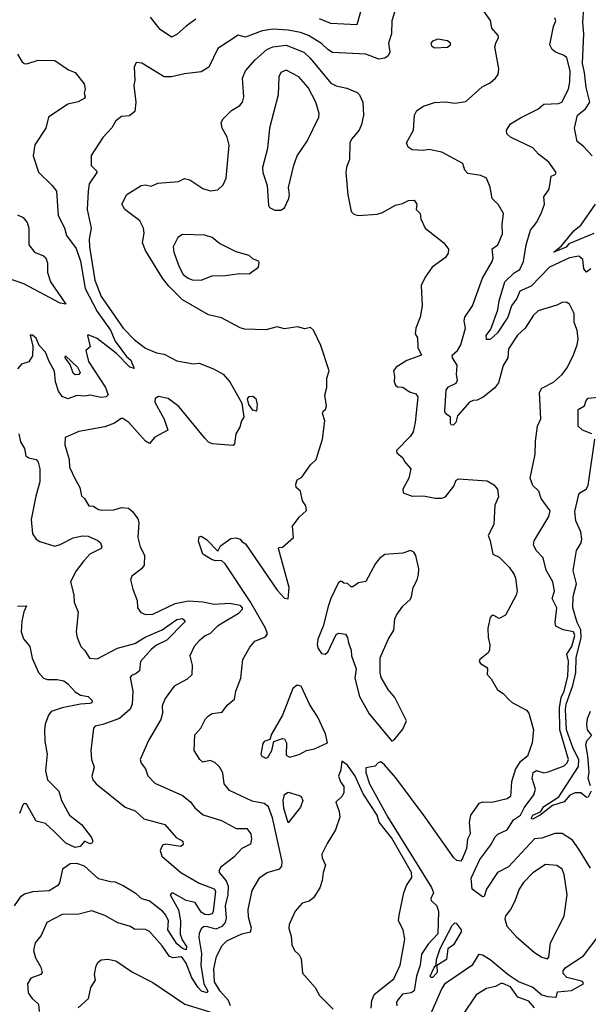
# Model space of a CAD drawing. Extents: x 1268547 to 1425625, y 515768 to 616754.
# Tile 319 of 507: x 1352006 to 1355075, y 561354 to 566671. Entities that reach past the tile are written whole.
import ezdxf

# ---------------------------------------------------------------- set-up
doc = ezdxf.new("R2010")
doc.units = 0

msp = doc.modelspace()

# ---------------------------------------------------------------- linework, layer by layer
at = {"layer": '0CON10XD'}
for points in [[(1354050, 566780), (1354014.3, 566664.3), (1354013.3, 566595), (1353997.3, 566545), (1354003.3, 566495), (1353994.5, 566475.5), (1353976.4, 566463.6), (1353945, 566457.1), (1353875, 566485.4), (1353695, 566493.8), (1353669.1, 566509.1), (1353635, 566542.7), (1353565, 566585.8), (1353521.5, 566601.5), (1353455.8, 566614.2), (1353375, 566618.9), (1353315, 566610), (1353225, 566575.7), (1353185, 566587.5), (1353075.3, 566514.7), (1353026.9, 566415), (1352985, 566388.6), (1352895, 566378.2), (1352825, 566362.5), (1352785, 566362.9), (1352665, 566436), (1352635, 566440), (1352624.2, 566415), (1352627.5, 566345), (1352621.2, 566315), (1352632.5, 566225), (1352627.5, 566175), (1352597.8, 566152.2), (1352555, 566148.1), (1352525.8, 566125), (1352502.7, 566087.3), (1352454.4, 566035), (1352391.7, 565938.3), (1352392.6, 565882.6), (1352420.8, 565855), (1352422.2, 565845), (1352381.2, 565785), (1352374.7, 565744.8), (1352370.6, 565645), (1352392.1, 565545), (1352380.3, 565485), (1352381.9, 565445), (1352410.7, 565265), (1352445, 565176.6), (1352565.2, 565005), (1352625, 564941.6), (1352685, 564897.8), (1352745, 564871.9), (1352785, 564863.8), (1352855, 564828), (1352945, 564812), (1352975, 564815.8), (1353052.5, 564785), (1353105, 564755.8), (1353139.4, 564715), (1353205, 564600), (1353216.7, 564525), (1353203.3, 564505), (1353195, 564470), (1353173.3, 564435), (1353165, 564380), (1353158.3, 564371.7), (1353045, 564380), (1353025, 564390), (1353005, 564410.5), (1352865, 564581.6), (1352808, 564625), (1352755, 564636.5), (1352736.9, 564625), (1352734.7, 564605), (1352785, 564514.4), (1352805.6, 564454.4), (1352735, 564416.7), (1352707.3, 564382.7), (1352685, 564394.6), (1352595.1, 564495.1), (1352563.2, 564516.8), (1352553.5, 564516.5), (1352518.5, 564491.5), (1352465, 564472.7), (1352325, 564446.4), (1352251.2, 564415), (1352250, 564375), (1352272.5, 564295), (1352275.7, 564255), (1352305, 564190), (1352330.8, 564145), (1352339.3, 564099.3), (1352356.2, 564085), (1352380, 564045), (1352405, 564043.8), (1352427.1, 564027.1), (1352445, 564022.1), (1352515, 564023.6), (1352555, 564036.2), (1352593, 564033), (1352615.5, 564015.5), (1352644.4, 563975), (1352648.9, 563955), (1352643.9, 563873.9), (1352656.5, 563825), (1352679.1, 563779.1), (1352678.6, 563725), (1352664.2, 563705), (1352612, 563665), (1352604.3, 563645), (1352615.8, 563595), (1352640, 563535), (1352641.2, 563495), (1352660.3, 563470.3), (1352685, 563459.5), (1352725, 563460.9), (1352845, 563517.7), (1352918, 563532), (1352995, 563526.6), (1353055, 563514.2), (1353139.1, 563519.1), (1353195, 563509.6), (1353207.2, 563495), (1353206.9, 563485), (1353185, 563462.7), (1353123.3, 563426.7), (1353074.5, 563395), (1353035, 563355.5), (1353007.4, 563342.6), (1352975, 563317.1), (1352947.8, 563285), (1352924.3, 563235), (1352937.1, 563185), (1352935, 563133.3), (1352910.5, 563109.5), (1352839.1, 563070.9), (1352790.6, 563005), (1352775.5, 562965), (1352776.2, 562925), (1352767.6, 562892.4), (1352700.9, 562779.1), (1352656.2, 562675), (1352662, 562655), (1352685.9, 562625.9), (1352697.7, 562587.7), (1352735, 562548), (1352885, 562481.4), (1352927.6, 562447.6), (1352950.8, 562415), (1352997, 562377), (1353095, 562346.6), (1353175, 562303.8), (1353232.5, 562302.5), (1353254.4, 562274.4), (1353257.8, 562245), (1353251.9, 562218.1), (1353204.4, 562195.6), (1353161.9, 562148.1), (1353091.4, 562095), (1353082, 562078), (1353083.3, 562065), (1353120.8, 562020.8), (1353131.5, 561991.5), (1353128.7, 561945), (1353115.3, 561885), (1353120.6, 561819.4), (1353114.3, 561795), (1353097, 561773), (1353065, 561759.8), (1353015, 561773.9), (1352998.8, 561771.2), (1352985, 561760.8), (1352974.7, 561735.3), (1352972.7, 561715), (1352988, 561628), (1352984.5, 561565), (1353000.6, 561465), (1353020.8, 561425), (1353017.1, 561415), (1352986.7, 561425), (1352969.3, 561445), (1352936, 561496), (1352904.8, 561575), (1352885, 561603.9), (1352875, 561610.3), (1352835, 561604.7), (1352815, 561612), (1352775, 561670), (1352706.8, 561746.8), (1352685, 561757.5), (1352659.6, 561759.6), (1352627.1, 561757.1), (1352603.6, 561773.6), (1352535, 561793.1), (1352465, 561833.1), (1352395, 561858.6), (1352325, 561840.5), (1352235, 561838.5), (1352152.2, 561795), (1352122.1, 561725), (1352088.9, 561685), (1352080, 561645), (1352090.6, 561605), (1352120.9, 561555), (1352127.1, 561525), (1352119.2, 561515), (1352065.7, 561494.3), (1352047.9, 561465), (1352051.5, 561415), (1352072.9, 561385), (1352106.9, 561355), (1352110.6, 561315)], [(1354645, 564892.5), (1354640, 564845), (1354616.2, 564803.8), (1354590.3, 564709.7), (1354569, 564681), (1354507.7, 564632.3), (1354475, 564615.3), (1354454.4, 564614.4), (1354434.6, 564605), (1354368.6, 564531.4), (1354359.7, 564495), (1354345, 564481.2), (1354335, 564482.5), (1354330.9, 564490.9), (1354332, 564525), (1354305, 564543.8), (1354301.5, 564555), (1354308, 564672), (1354321.5, 564688.5), (1354361.3, 564708.7), (1354370, 564725), (1354364.3, 564755), (1354366.9, 564805), (1354341.5, 564845), (1354340.6, 564859.4), (1354370, 564885), (1354386.7, 564915), (1354412.2, 565005), (1354405.7, 565045), (1354409.2, 565065), (1354450.6, 565125), (1354503.3, 565275), (1354556.9, 565365), (1354561.1, 565385), (1354556.6, 565433.4), (1354587.1, 565455), (1354611.9, 565515), (1354609.4, 565565), (1354616.7, 565625), (1354590.5, 565670.5), (1354557.1, 565705), (1354545.7, 565765.7), (1354525.6, 565815.6), (1354495, 565829.4), (1354425, 565840), (1354408.8, 565858.8), (1354398.8, 565895), (1354285, 565955.5), (1354215, 565969.5), (1354185, 565964.5), (1354125, 565968.6), (1354102.3, 565982.3), (1354093.8, 566005), (1354132.5, 566075), (1354136.2, 566155), (1354149.3, 566180.7), (1354186.1, 566203.9), (1354245, 566224.2), (1354305, 566227.5), (1354355, 566219.6), (1354415, 566230), (1354502.2, 566307.8), (1354545, 566330), (1354574.4, 566355.6), (1354588, 566375), (1354592.9, 566405), (1354570, 566525), (1354575.8, 566545), (1354591.2, 566575), (1354588.8, 566585), (1354554.6, 566624.6), (1354547, 566667), (1354470, 566775)], [(1355096.7, 565935), (1355047.6, 565987.6), (1355015, 566013.3), (1355000.6, 566085), (1355016.4, 566155), (1355060.7, 566189.3), (1355083.5, 566225), (1355063.6, 566305), (1355055.6, 566385.6), (1355043.9, 566435), (1355051.9, 566595), (1355045.2, 566655), (1355050.7, 566735)], [(1352956.1, 566673.9), (1352904.5, 566635.5), (1352855, 566591.2), (1352825, 566576.7), (1352765, 566618.1), (1352712.9, 566685)], [(1353846.1, 566713.9), (1353825, 566643.3), (1353685, 566650), (1353624.5, 566675)], [(1355088.1, 565325), (1355065, 565306.6), (1355051.6, 565325), (1355046.4, 565376.4), (1355025, 565393.8), (1354974, 565385), (1354865, 565334.1), (1354767.3, 565232.7), (1354705.4, 565204.6), (1354688.8, 565165), (1354660, 565125), (1354641.6, 565065), (1354585, 564979.2), (1354545, 564943.3), (1354525, 564943.3), (1354523.3, 564965), (1354549.5, 565000.5), (1354586.6, 565103.4), (1354595, 565152.5), (1354625.5, 565254.5), (1354675, 565303.3), (1354705, 565321.3), (1354725.2, 565365), (1354740.7, 565455), (1354764, 565535), (1354795.9, 565575), (1354820.5, 565625), (1354838.5, 565675), (1354835.7, 565715), (1354864.2, 565755), (1354874.2, 565825), (1354896.7, 565835), (1354901.4, 565845), (1354862.2, 565902.2), (1354805.9, 565945), (1354775, 565978.9), (1354655, 566036), (1354636.2, 566055), (1354634, 566075), (1354655, 566108), (1354708.5, 566141.5), (1354803.1, 566186.9), (1354834.7, 566215.3), (1354915, 566218.2), (1354931.9, 566225), (1354967.9, 566295), (1354975.8, 566335.8), (1354977.7, 566395), (1354958.8, 566465), (1354945, 566477.7), (1354898, 566495), (1354880.7, 566510.7), (1354867.1, 566535), (1354887.6, 566635), (1354899.2, 566665), (1354895, 566680.6)], [(1354245, 566518.1), (1354315, 566522.5), (1354332, 566535), (1354330.8, 566545), (1354315, 566557.1), (1354262.5, 566565), (1354235, 566555.4), (1354225.7, 566545), (1354229.3, 566529.3), (1354245, 566518.1)], [(1353144.6, 561345.4), (1353133.2, 561375), (1353088.1, 561425), (1353057.4, 561475), (1353054.7, 561544.7), (1353068.4, 561611.6), (1353099.6, 561670.4), (1353123.5, 561696.5), (1353205, 561734.1), (1353251.9, 561745), (1353256.4, 561765), (1353240.9, 561825), (1353239.6, 561865), (1353261.5, 561968.5), (1353302.4, 562037.6), (1353342, 562065), (1353410, 562085), (1353420.3, 562099.8), (1353422.5, 562125), (1353370, 562360), (1353349.1, 562419.1), (1353325, 562437.2), (1353261.3, 562451.3), (1353138.4, 562508.4), (1353109.1, 562545), (1353103.3, 562603.3), (1353085, 562635.7), (1353060.2, 562660.2), (1353035, 562670), (1352995, 562661.9), (1352978, 562675), (1352947.1, 562725), (1352951.8, 562808.2), (1352983.1, 562845), (1353009.4, 562895), (1353025, 562911.4), (1353045.5, 562924.5), (1353098.2, 562931.8), (1353125, 562968.9), (1353165, 563000.8), (1353172.1, 563045), (1353200, 563115), (1353210.6, 563215), (1353248.3, 563281.7), (1353275, 563314), (1353332.3, 563337.7), (1353343.2, 563355), (1353332.8, 563385), (1353249.6, 563529.6), (1353115, 563732.5), (1353095, 563750), (1353065, 563748), (1353045, 563754.2), (1352994, 563785), (1352971.4, 563855), (1352975, 563877.5), (1352985, 563881.2), (1353015, 563862.9), (1353075, 563800), (1353090.7, 563829.3), (1353145, 563870), (1353175, 563873.3), (1353196.1, 563866.1), (1353205, 563852.5), (1353225, 563840), (1353395, 563589.6), (1353435, 563547.1), (1353455, 563542.5), (1353460.5, 563605), (1353403.3, 563815), (1353405, 563820), (1353425, 563822.5), (1353483.8, 563875), (1353479.2, 563935), (1353515, 563984), (1353555, 564020), (1353550, 564045), (1353533, 564073), (1353522.5, 564125), (1353497.5, 564145), (1353497, 564163), (1353503.6, 564186.4), (1353529.3, 564200.7), (1353575, 564267.5), (1353605.8, 564295), (1353640, 564405), (1353652.5, 564505), (1353640, 564545), (1353643.6, 564556.4), (1353657.5, 564565), (1353662.5, 564585), (1353653, 564643), (1353664, 564685), (1353663.3, 564735), (1353676.7, 564775), (1353631.7, 564911.7), (1353591.2, 564995), (1353575, 565008), (1353545, 565001.9), (1353505, 565012.9), (1353435, 565001.2), (1353395, 565012), (1353334.4, 564995.6), (1353220.2, 565000.2), (1353196.4, 565006.4), (1353095, 565060), (1353025, 565076.7), (1352885, 565158.8), (1352811.6, 565231.6), (1352777.6, 565275), (1352684.7, 565425), (1352669.2, 565465), (1352677.3, 565517.3), (1352674, 565545), (1352655, 565583.8), (1352637.9, 565597.9), (1352573.8, 565645), (1352558, 565675), (1352585, 565726.2), (1352662.5, 565775), (1352685, 565778.6), (1352715, 565772.5), (1352752.2, 565787.8), (1352862.7, 565797.3), (1352895, 565812.5), (1352925, 565805.6), (1352995, 565759.4), (1353035, 565745.8), (1353075, 565752.5), (1353105, 565778.8), (1353120, 565815), (1353136.4, 565993.6), (1353125, 566036.7), (1353098.6, 566085), (1353094.1, 566115.9), (1353104.1, 566135.9), (1353149.3, 566180.7), (1353195, 566207.5), (1353208.1, 566225), (1353215.6, 566255), (1353209.5, 566355), (1353225.3, 566394.7), (1353277.3, 566455), (1353340.6, 566509.4), (1353372.9, 566525), (1353445, 566533.3), (1353538.9, 566495), (1353573.3, 566463.3), (1353685, 566328.2), (1353713.4, 566313.4), (1353771, 566301), (1353827, 566277), (1353840.5, 566265), (1353858.9, 566225), (1353861.8, 566155), (1353850.5, 566105), (1353838.9, 566075), (1353796.9, 566025), (1353787.8, 566005), (1353786.7, 565915), (1353770.8, 565875), (1353766.2, 565845), (1353777.8, 565725), (1353795.6, 565635), (1353810.2, 565620.2), (1353832.9, 565612.9), (1353935, 565620.3), (1353965, 565629.6), (1354035, 565669.5), (1354072.2, 565677.8), (1354105, 565694), (1354135, 565696.2), (1354148.8, 565675), (1354146.7, 565645), (1354168, 565625), (1354171.2, 565595), (1354195, 565545.6), (1354296.1, 565466.1), (1354321.4, 565431.4), (1354319.1, 565410.9), (1354305, 565385.8), (1354232.9, 565335), (1354195, 565280), (1354173.5, 565235), (1354179.2, 565125), (1354168, 565065), (1354144, 565005), (1354141.2, 564975), (1354153, 564953), (1354155, 564900), (1354175, 564860), (1354095, 564831.2), (1354037.5, 564795), (1354023.8, 564775), (1354030, 564745), (1354027.5, 564715), (1354035, 564697.5), (1354045, 564687.5), (1354075, 564686.2), (1354110.5, 564660.5), (1354145, 564651.2), (1354155.6, 564635), (1354140.8, 564495), (1354129.3, 564445), (1354115, 564421.5), (1354040, 564345), (1354041.7, 564331.7), (1354074.6, 564304.6), (1354083.3, 564285), (1354117.3, 564245), (1354107.1, 564195), (1354074.4, 564135), (1354075.6, 564115.6), (1354125, 564097.9), (1354185, 564098.7), (1354247.8, 564087.8), (1354285, 564087.7), (1354305.3, 564094.7), (1354348.8, 564151.2), (1354362.7, 564185), (1354375, 564191.3), (1354529.7, 564179.7), (1354565, 564159.6), (1354585.9, 564135), (1354590.6, 564095), (1354571.5, 564048.5), (1354564.7, 563945.3), (1354534.2, 563885), (1354546.1, 563856.1), (1354560, 563785), (1354595, 563767.5), (1354647.3, 563715), (1354674.7, 563674.7), (1354682.7, 563655), (1354691.9, 563585), (1354686.3, 563563.7), (1354628.8, 563455), (1354595, 563436.2), (1354565, 563453.3), (1354555, 563453.3), (1354545, 563442.5), (1354533.3, 563385), (1354534.2, 563335), (1354543.8, 563295), (1354541.5, 563268.5), (1354535, 563252.5), (1354490, 563215), (1354486.2, 563205), (1354493.2, 563193.2), (1354526.2, 563175), (1354531.2, 563165), (1354528.8, 563135), (1354550.7, 563110.7), (1354585, 563052.5), (1354615, 563032), (1354648.2, 562998.2), (1354663.4, 562983.4), (1354742.5, 562942.5), (1354754, 562925), (1354779.2, 562835), (1354772.5, 562765), (1354746.3, 562693.7), (1354705, 562660.8), (1354681.9, 562625), (1354660.5, 562555), (1354654.4, 562475), (1354637, 562463), (1354555, 562443.6), (1354505, 562445.6), (1354485, 562438.6), (1354439.2, 562375), (1354431.9, 562335), (1354436.7, 562275), (1354422.5, 562245), (1354417.5, 562195), (1354395, 562137.1), (1354385, 562126.2), (1354365, 562129.5), (1354349, 562145), (1354195.2, 562365), (1354035.9, 562575.9), (1353975, 562647.5), (1353955, 562662.5), (1353941.7, 562658.3), (1353925, 562640), (1353875, 562630), (1353874.4, 562605), (1353895, 562544.3), (1353993, 562365), (1354229.4, 561985), (1354238.9, 561955), (1354225.7, 561925), (1354227.5, 561915), (1354257.5, 561885), (1354266.5, 561855), (1354263.2, 561735), (1354211.2, 561678.8), (1354175.3, 561625), (1354167.8, 561565), (1354148.5, 561505), (1354135, 561427.1), (1354118.5, 561415), (1354072.5, 561407.5), (1354049.2, 561379.2), (1354040, 561365), (1354041.8, 561345)], [(1351994, 566485), (1352018, 566445), (1352030, 566435), (1352045, 566432.7), (1352105, 566451.9), (1352195, 566451.4), (1352270, 566400), (1352305, 566385.7), (1352354, 566325), (1352360, 566295), (1352354, 566275), (1352360, 566255), (1352353.3, 566245), (1352322.4, 566227.6), (1352265, 566214.4), (1352160.8, 566145), (1352146.5, 566085), (1352088.1, 565995), (1352078.1, 565935), (1352107.4, 565847.4), (1352181.4, 565775), (1352204.3, 565745), (1352214, 565614), (1352247, 565547), (1352257.8, 565505), (1352310, 565435), (1352335, 565366.7), (1352360.2, 565219.8), (1352424.5, 565094.5), (1352496.1, 564995), (1352521.2, 564935), (1352582.4, 564852.4), (1352605, 564832.5), (1352623, 564787), (1352600, 564795), (1352527.7, 564867.7), (1352425, 564948.7), (1352375, 564968.8), (1352371.2, 564965), (1352386.2, 564905), (1352363.8, 564885), (1352378.1, 564825), (1352469.5, 564685), (1352483.3, 564645), (1352472.9, 564635), (1352445, 564630), (1352386.6, 564643.4), (1352355, 564637.9), (1352315, 564640.9), (1352265, 564624.1), (1352235, 564636.1), (1352214.8, 564664.8), (1352200, 564715), (1352193.3, 564773.3), (1352165.3, 564825.2), (1352145, 564875.6), (1352111.3, 564911.3), (1352095, 564951.2), (1352075, 564968), (1352062.3, 564967.7), (1352077.1, 564907.1), (1352075.7, 564855), (1352055, 564823.8), (1352015, 564811.4), (1351993.8, 564785)], [(1353415, 565642), (1353436, 565655), (1353459.2, 565705), (1353462.5, 565725), (1353456.9, 565765), (1353485.7, 565885), (1353504.4, 565935), (1353558.2, 566015), (1353620, 566145), (1353623.3, 566165), (1353604.4, 566225), (1353562.5, 566305), (1353512, 566362), (1353445, 566398), (1353415, 566386), (1353405, 566362.5), (1353401.8, 566265), (1353354.5, 566085.5), (1353344, 565975), (1353316.8, 565873.2), (1353318.6, 565845), (1353341.4, 565775), (1353348.3, 565668.3), (1353355, 565657.5), (1353382.3, 565642.3), (1353415, 565642)], [(1355105, 565515.4), (1354970.3, 565459.7), (1354955, 565443.2), (1354890, 565415), (1354929.7, 565450.3), (1354998.2, 565531.8), (1355037.4, 565562.6), (1355113.6, 565675)], [(1351993.3, 565616.7), (1352025, 565603.3), (1352046.3, 565576.4), (1352054.6, 565545), (1352056.2, 565455), (1352086.2, 565416.2), (1352135, 565396.2), (1352146.5, 565385), (1352155.4, 565355.4), (1352155.3, 565305), (1352171.4, 565255), (1352255.6, 565135), (1352225, 565139.4), (1352027.8, 565245), (1351929.5, 565279.5)], [(1352985, 565264.5), (1353045, 565287.5), (1353115, 565288.9), (1353195, 565300), (1353245, 565298), (1353295, 565333.8), (1353299.3, 565359.3), (1353295, 565367.5), (1353265, 565380), (1353245, 565396.7), (1353175, 565418), (1353085, 565462.5), (1353044.4, 565494.4), (1353005, 565506.7), (1352885, 565511.2), (1352858.8, 565495), (1352834.5, 565445), (1352838.2, 565415), (1352867, 565337), (1352888.5, 565295), (1352915, 565274.4), (1352936.6, 565266.6), (1352985, 565264.5)], [(1355087.9, 562087.9), (1355025, 562191.1), (1354990.4, 562240.4), (1354935, 562275.6), (1354895, 562276.2), (1354825, 562250.9), (1354785, 562246.4), (1354645, 562095.4), (1354584.5, 562065), (1354525, 561975.6), (1354513.6, 561936.4), (1354505, 561934), (1354449, 561975), (1354442.2, 562035), (1354490.2, 562135), (1354549.8, 562215), (1354571.7, 562258.3), (1354587.8, 562272.2), (1354636.5, 562295), (1354670.9, 562349.1), (1354708.7, 562375), (1354728.8, 562415), (1354780.4, 562485), (1354790.8, 562515), (1354772.8, 562572.8), (1354777, 562605), (1354795, 562615.4), (1354835, 562604.3), (1354858.8, 562608.8), (1354945, 562642), (1354961.8, 562658.2), (1354968.9, 562675), (1354921.8, 562835), (1354918.9, 562955), (1354929.1, 563010.9), (1354945.7, 563045), (1354964.7, 563125), (1354967.5, 563207.5), (1354959.7, 563245), (1354986.1, 563285), (1355002.1, 563345), (1354995, 563365.8), (1354939.4, 563375), (1354900, 563395), (1354896.4, 563415), (1354904.6, 563495), (1354880, 563545), (1354892.7, 563585), (1354883.3, 563635), (1354848.5, 563698.5), (1354832.5, 563765), (1354793.6, 563805), (1354779.1, 563835), (1354783.1, 563856.9), (1354862.6, 563987.4), (1354868.7, 564018.7), (1354820.6, 564085), (1354808, 564125), (1354775, 564156.2), (1354761.8, 564195), (1354789, 564325), (1354790, 564395), (1354801.1, 564475), (1354819.5, 564515), (1354812.6, 564657.4), (1354825, 564680.9), (1354886.6, 564713.4), (1354934.4, 564755), (1354960.2, 564789.8), (1354994.4, 564855), (1355015.6, 564915), (1355020, 564945), (1355015.8, 564995), (1354999.4, 565035), (1354998.6, 565085), (1354973.8, 565135), (1354955, 565145.7), (1354935, 565144.3), (1354905, 565128.9), (1354805, 565097.8), (1354779.2, 565075), (1354734.3, 565005), (1354693.4, 564966.6), (1354645, 564892.5)], [(1352305, 564752.9), (1352295, 564761.2), (1352278.4, 564808.4), (1352251.5, 564845), (1352253.3, 564855), (1352318.3, 564795), (1352331.9, 564765), (1352325, 564754.2), (1352305, 564752.9)], [(1353285, 564557.5), (1353265, 564562.5), (1353242.5, 564592.5), (1353235.8, 564624.2), (1353244.6, 564635.4), (1353265, 564638.5), (1353280.6, 564625), (1353287.3, 564592.7), (1353285, 564557.5)], [(1355095, 564434.8), (1355043.6, 564453.6), (1355020, 564475), (1355019.7, 564565), (1355054.1, 564585.9), (1355063.6, 564615), (1355075, 564627.6), (1355145.2, 564634.8)], [(1352000.6, 564435), (1352011.2, 564391.2), (1352031.4, 564355), (1352040, 564315), (1352055, 564304.5), (1352095, 564296.2), (1352105, 564281.2), (1352114.1, 564245), (1352114.7, 564175), (1352092.5, 564097.5), (1352067.7, 563972.3), (1352075.3, 563895), (1352095, 563866.4), (1352115, 563852.5), (1352195, 563828.1), (1352225, 563836.4), (1352295, 563872.8), (1352345, 563883.1), (1352375, 563881.5), (1352428, 563858), (1352442, 563845), (1352450, 563825), (1352445.6, 563814.4), (1352385, 563784.5), (1352351.5, 563748.5), (1352310, 563695), (1352281.1, 563635), (1352298, 563565), (1352300, 563525), (1352322.1, 563472.1), (1352311.4, 563365), (1352315.8, 563335), (1352335.6, 563285.6), (1352358, 563265), (1352382.7, 563222.7), (1352425, 563219.5), (1352533.6, 563276.4), (1352627.4, 563302.6), (1352683.4, 563336.6), (1352774.2, 563375), (1352855, 563431.4), (1352885, 563437.9), (1352898.8, 563425), (1352893.1, 563415), (1352799.7, 563320.3), (1352745, 563293.2), (1352715, 563270), (1352658.4, 563205), (1352652.5, 563155), (1352635, 563140), (1352610, 563130), (1352601.7, 563118.3), (1352617.5, 563045), (1352613.1, 562975), (1352601.9, 562948.1), (1352545, 562896.6), (1352455, 562864.7), (1352413.8, 562856.2), (1352404, 562845), (1352390.5, 562725), (1352394.4, 562675), (1352407.8, 562635), (1352395.8, 562585), (1352401.4, 562565), (1352417.9, 562545), (1352575, 562418.1), (1352628.6, 562398.6), (1352676.7, 562355), (1352789.2, 562325), (1352851.4, 562255), (1352885.7, 562235), (1352887.8, 562215), (1352874.5, 562205.5), (1352795, 562217.7), (1352776.8, 562213.2), (1352763.4, 562185), (1352773.7, 562153.7), (1352875, 562064.8), (1352975, 562007.1), (1353055, 561977), (1353062.7, 561965), (1353051.1, 561855), (1353045, 561841.9), (1353025, 561836), (1353005, 561838.4), (1352985, 561851.6), (1352952.7, 561902.7), (1352904.4, 561914.4), (1352835, 561953.1), (1352825, 561954), (1352817.9, 561945), (1352863.9, 561863.9), (1352873.7, 561805), (1352872.1, 561732.1), (1352882.1, 561702), (1352906.4, 561665), (1352905, 561648), (1352884.8, 561655), (1352855, 561681), (1352805.9, 561755), (1352808.5, 561805), (1352795.5, 561835), (1352777.8, 561855), (1352705, 561911.6), (1352665, 561923.1), (1352635, 561950), (1352565, 561993.8), (1352522.9, 562012.9), (1352495.3, 562014.7), (1352430.9, 562030.9), (1352355, 562098.9), (1352314.3, 562114.3), (1352278.7, 562111.3), (1352236.6, 562083.4), (1352221.2, 562008.8), (1352211.2, 561995), (1352165, 561965.6), (1352075, 561961.5), (1352031.1, 561948.9), (1352008.4, 561931.6), (1351975.3, 561884.7)], [(1355090.8, 562505), (1355075, 562471.6), (1355065, 562470.3), (1355035, 562494.7), (1355005, 562495.8), (1354975, 562483.1), (1354945, 562447.2), (1354882.5, 562427.5), (1354815, 562374.8), (1354773.9, 562353.9), (1354767, 562357), (1354775, 562375.6), (1354817.9, 562392.1), (1354835, 562421.2), (1354915.3, 562474.7), (1355022, 562638), (1355024.5, 562675), (1354994, 562735), (1354958.3, 562835), (1354952.5, 562945), (1354955.8, 562975), (1354992.6, 563075), (1355007.8, 563145), (1355009.6, 563225), (1355036.6, 563335), (1355034.3, 563375), (1355014.6, 563415), (1354991.6, 563495), (1354993.3, 563555), (1355012.2, 563625), (1354992.9, 563697.1), (1355010.8, 563805), (1355036, 563845), (1355040, 563865), (1355035.8, 563905), (1355008.5, 563965), (1355003.3, 564015), (1355025, 564106), (1355030, 564115), (1355063.9, 564136.1), (1355074.3, 564155), (1355110, 564405)], [(1354015, 562774.3), (1354028.1, 562781.9), (1354075, 562840), (1354094.2, 562885), (1354030.9, 563010.9), (1353995, 563053.3), (1353957.9, 563117.9), (1353951.1, 563145), (1353952.2, 563225), (1353995.6, 563324.4), (1354025, 563373.3), (1354031.3, 563435), (1354039.1, 563455), (1354075, 563504.5), (1354115, 563541.4), (1354120.9, 563555), (1354130, 563605), (1354151.2, 563645), (1354159.4, 563675), (1354160.3, 563705), (1354145, 563776.7), (1354133.8, 563795), (1354115, 563804.2), (1354075, 563790.6), (1353977.7, 563782.3), (1353948.3, 563761.7), (1353926.4, 563733.6), (1353875, 563636.7), (1353835, 563628.8), (1353805, 563607.5), (1353795, 563607.5), (1353775, 563626.7), (1353755, 563627.5), (1353745, 563636.7), (1353735, 563636.7), (1353725, 563627.5), (1353685, 563544.2), (1353671.8, 563501.8), (1353643.8, 563395), (1353614.9, 563325.1), (1353611.8, 563295), (1353617.2, 563275), (1353635, 563247.6), (1353655.7, 563244.3), (1353668.7, 563255), (1353715, 563350.8), (1353728.3, 563358.3), (1353765, 563352.5), (1353776, 563335), (1353780, 563305), (1353796.1, 563266.1), (1353797.5, 563235), (1353822.9, 563165), (1353815.8, 563115), (1353839.5, 563015), (1353892.7, 562922.7), (1354015, 562774.3)], [(1351995, 563504.2), (1352042.5, 563505), (1352027.8, 563472.2), (1352017.4, 563422.6), (1352014.7, 563365), (1352026.8, 563326.8), (1352061.2, 563285), (1352073.5, 563223.5), (1352108.1, 563145), (1352135, 563115.6), (1352156.9, 563106.9), (1352207.8, 563107.8), (1352245, 563099.6), (1352266.5, 563085), (1352305, 563041.4), (1352335, 563023.3), (1352375, 563016.7), (1352397.5, 562995), (1352395, 562982.5), (1352385, 562977.5), (1352335, 562974.2), (1352235, 562954.7), (1352176, 562935), (1352162, 562915), (1352143.4, 562866.6), (1352140, 562835), (1352142, 562775), (1352154.4, 562705), (1352145.6, 562615), (1352156.4, 562565), (1352217.5, 562505), (1352231.5, 562455), (1352275, 562375.8), (1352339.2, 562325), (1352394, 562255), (1352401.2, 562235), (1352395, 562223.3), (1352385, 562220), (1352355, 562233.8), (1352332, 562205), (1352305, 562200), (1352255, 562222.9), (1352195, 562282.5), (1352145, 562329.2), (1352095, 562343.3), (1352045, 562433.3), (1352035, 562438.8), (1352025, 562433.8), (1352005.4, 562384.6)], [(1353335, 562683.3), (1353345, 562686.2), (1353367.8, 562725), (1353377.5, 562772.5), (1353425, 562788.8), (1353435, 562786.7), (1353445.6, 562765), (1353445, 562698.8), (1353465, 562688.9), (1353515, 562703.1), (1353555, 562724.2), (1353596.6, 562733.4), (1353667.5, 562765), (1353656.4, 562815), (1353615, 562903.6), (1353571.6, 562971.6), (1353525, 563072.3), (1353503, 563077), (1353480.5, 563059.5), (1353425.2, 562914.8), (1353365, 562813.3), (1353356.7, 562783.3), (1353326.4, 562773.6), (1353318.3, 562761.7), (1353307.5, 562705), (1353313.9, 562693.9), (1353335, 562683.3)], [(1355085.6, 562934.4), (1355069.4, 562895), (1355065.3, 562865.3), (1355068.9, 562835), (1355092.9, 562805), (1355065.5, 562774.5), (1355059.6, 562755), (1355071.1, 562695), (1355078.2, 562605), (1355071.9, 562575), (1355086.2, 562535)], [(1353902.7, 561332.7), (1353906.4, 561375), (1353922, 561408), (1354025, 561491.1), (1354059.6, 561565), (1354085.5, 561705), (1354075.4, 561755.4), (1354050.6, 561805), (1354054.2, 561834.2), (1354079.5, 561955), (1354093.5, 561995), (1354121.8, 562038.2), (1354120.5, 562065), (1354015, 562251.1), (1353947, 562337), (1353934.7, 562375), (1353859.6, 562489.6), (1353815, 562589.7), (1353775, 562645.4), (1353745, 562666.7), (1353739.3, 562620.7), (1353726.7, 562585), (1353737.5, 562555), (1353755, 562530), (1353755.6, 562495), (1353745, 562476), (1353712.2, 562445), (1353730.9, 562395), (1353733.8, 562365), (1353711.5, 562295), (1353665, 562222), (1353637.5, 562165), (1353638.8, 562145), (1353655.8, 562105), (1353643.3, 562065), (1353638.3, 562021.7), (1353626.8, 561983.2), (1353591.5, 561928.5), (1353568.9, 561911.1), (1353530, 561900), (1353492.7, 561857.3), (1353461.2, 561785), (1353458.8, 561765), (1353471.7, 561721.7), (1353475.8, 561675), (1353490, 561645), (1353515, 561621.2), (1353525, 561600), (1353531.7, 561521.7), (1353600.6, 561445), (1353625, 561402), (1353697.7, 561327.7)], [(1353455, 562334), (1353432, 562412), (1353428.8, 562455), (1353435, 562486.4), (1353455, 562498.8), (1353515, 562481.9), (1353525.7, 562475), (1353534.4, 562455), (1353522.6, 562417.4), (1353455, 562334)], [(1354855, 561598.6), (1354862.4, 561607.6), (1354871.5, 561685), (1354945, 561828.8), (1354960.9, 561945), (1354945.4, 562055), (1354935, 562083.8), (1354905, 562104), (1354845, 562108), (1354775, 562064.3), (1354725, 562011.4), (1354701.8, 561975), (1354678.8, 561911.2), (1354654.4, 561865), (1354628.4, 561831.6), (1354624.8, 561815.2), (1354635, 561775.8), (1354685, 561720.5), (1354785, 561633), (1354825, 561607.4), (1354855, 561598.6)], [(1354225, 561498.1), (1354222.2, 561505), (1354240.9, 561549.1), (1354254.5, 561565), (1354256.2, 561595), (1354275.4, 561655), (1354341.1, 561778.9), (1354355, 561793.1), (1354362.3, 561792.3), (1354388.3, 561755), (1354388.5, 561745), (1354347.4, 561675), (1354316.5, 561653.5), (1354309.1, 561595), (1354257.5, 561562.5), (1354259, 561525), (1354235, 561499.2), (1354225, 561498.1)], [(1354186.6, 561215), (1354285, 561437.8), (1354305, 561467.1), (1354451.6, 561568.4), (1354485.5, 561624.5), (1354505, 561621.6), (1354545, 561596.2), (1354643.3, 561515), (1354701.9, 561475), (1354775.5, 561445.5), (1354825, 561405.6), (1354857.5, 561395), (1354897.5, 561392.5), (1354903.8, 561396.2), (1354908.8, 561421.2), (1354985, 561428.8), (1355048.8, 561465), (1355046.2, 561475), (1355038.2, 561478.2), (1354958.6, 561498.6), (1354940.4, 561520.4), (1354939.2, 561535), (1354949.5, 561550.5), (1355048.7, 561615), (1355133.2, 561726.8)], [(1352322.5, 561335), (1352376.9, 561385), (1352390.4, 561445), (1352415.5, 561484.5), (1352410.4, 561515), (1352419.1, 561560.9), (1352429.1, 561580.9), (1352445, 561594.2), (1352481.9, 561598.1), (1352525, 561588.5), (1352615, 561527.1), (1352725, 561470.8), (1352896.7, 561355), (1353032.3, 561312.3)], [(1354785, 561334.4), (1354755, 561370), (1354695, 561392.5), (1354686, 561405), (1354655, 561447.7), (1354614.4, 561465.6), (1354603.4, 561466.6), (1354575, 561450.6), (1354525, 561439.5), (1354469.2, 561405), (1354396.9, 561295)]]:
    msp.add_lwpolyline(points, dxfattribs=at)

doc.saveas('drawing.dxf')
